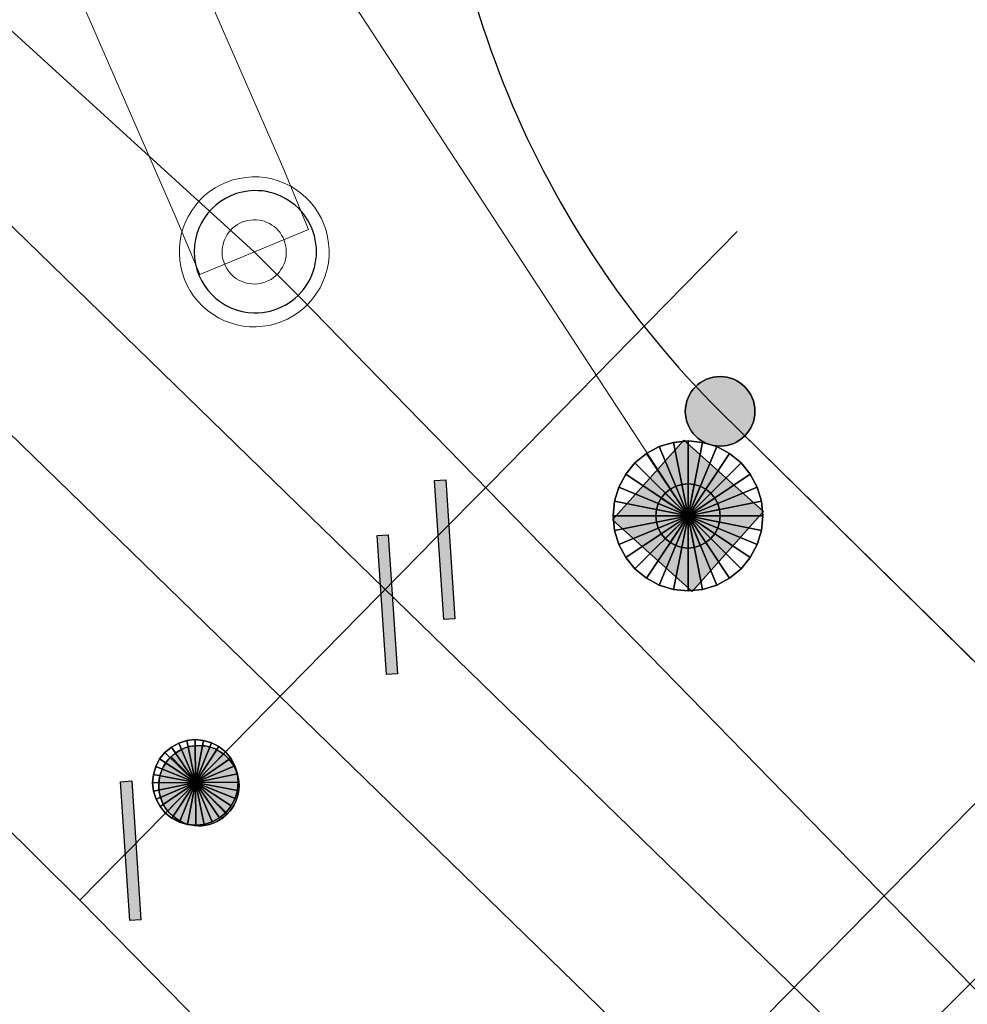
# Model space of a CAD drawing. Header units: metres. Extents: x 2695560 to 2696939, y 1260491 to 1262050.
# Tile 341 of 656: x 2695809.32 to 2695813.74, y 1261077.47 to 1261082.07. Entities that reach past the tile are written whole.
import ezdxf

# ---------------------------------------------------------------- set-up
doc = ezdxf.new("R2010")
doc.units = ezdxf.units.M
doc.linetypes.add('AUSGEZOGEN', pattern=[0])
for name, color, linetype in [('XR$1$AV_Grenzpunkte', 7, 'AUSGEZOGEN'), ('XR$1$AV_Linien (BB)', 7, 'AUSGEZOGEN'), ('XR$1$AW_LK_Schachtdeckel', 24, 'AUSGEZOGEN'), ('XR$1$FM_LK_SW_TRASSEKNOTEN', 94, 'AUSGEZOGEN'), ('XR$1$GA_LK_Absperrarmatur', 32, 'AUSGEZOGEN'), ('XR$1$GA_LK_Rohrleitungsteil', 32, 'AUSGEZOGEN'), ('XR$1$Liegenschaftsgrenzen', 7, 'AUSGEZOGEN'), ('XR$1$PFAV', 255, 'AUSGEZOGEN'), ('XR$1$PFAW', 255, 'AUSGEZOGEN'), ('XR$1$PFGA', 255, 'AUSGEZOGEN')]:
    doc.layers.add(name, color=color, linetype=linetype)
for name, color, linetype, lineweight in [('XR$2$ABW-Linie-M-ungenau-tot', 6, 'AUSGEZOGEN', 18), ('XR$2$ABW-Linie-R-genau', 4, 'AUSGEZOGEN', 18), ('XR$2$ABW-LinieFlaeche-R-genau', 4, 'AUSGEZOGEN', 18), ('XR$2$ABW-Punkt', 6, 'AUSGEZOGEN', 18), ('XR$2$ELE-LinieFlaeche-genau', 1, 'AUSGEZOGEN', 18), ('XR$2$GAS-Linie-genau', 12, 'AUSGEZOGEN', 18), ('XR$2$GAS-Punkt', 12, 'AUSGEZOGEN', 18), ('XR$2$KOM-Flaeche-U-oberirdisch', 91, 'AUSGEZOGEN', 18), ('XR$2$KOM-Linie-U-genau', 91, 'AUSGEZOGEN', 18), ('XR$2$KOM-LinieFlaeche-U-genau', 91, 'AUSGEZOGEN', 18), ('XR$2$WAS-Linie-genau', 5, 'AUSGEZOGEN', 18)]:
    doc.layers.add(name, color=color, linetype=linetype, lineweight=lineweight)

# ---------------------------------------------------------------- blocks, each defined once
blk = doc.blocks.new('COMPLEXOBJECT_245')
at = {"layer": 'XR$1$AV_Linien (BB)', "color": 7, "linetype": 'AUSGEZOGEN', "transparency": 33554687}
blk.add_lwpolyline([(5836.56, 11055.88), (5826.27, 11066.02), (5816.9, 11075.24), (5811.62, 11080.43)], dxfattribs=at)
blk.add_arc((5814.7899, 11083.6254), 4.501, 134.0576, 225.2295, dxfattribs=at)
blk = doc.blocks.new('COMPLEXOBJECT_1245')
at = {"layer": 'XR$1$Liegenschaftsgrenzen', "color": 7, "linetype": 'AUSGEZOGEN', "transparency": 33554687}
blk.add_line((5811.62, 11080.43), (5816.9, 11075.24), dxfattribs=at)
blk.add_arc((5814.7899, 11083.6254), 4.501, 134.0576, 225.2295, dxfattribs=at)
blk = doc.blocks.new('BAV15')
at = {"layer": 'XR$1$PFAV', "transparency": 33554687}
blk.add_hatch(color=7, dxfattribs=at).paths.add_polyline_path([(0.5, 0), (0.49, 0.101), (0.459, 0.197), (0.41, 0.286), (0.344, 0.362), (0.264, 0.424), (0.174, 0.469), (0.076, 0.494), (-0.025, 0.499), (-0.125, 0.484), (-0.22, 0.449), (-0.306, 0.395), (-0.379, 0.326), (-0.437, 0.243), (-0.477, 0.15), (-0.497, 0.051), (-0.497, -0.051), (-0.477, -0.15), (-0.437, -0.243), (-0.379, -0.326), (-0.306, -0.395), (-0.22, -0.449), (-0.125, -0.484), (-0.025, -0.499), (0.076, -0.494), (0.174, -0.469), (0.264, -0.424), (0.344, -0.362), (0.41, -0.286), (0.459, -0.197), (0.49, -0.101)])
at = {"color": 7, "transparency": 33554687}
for start, end in [(90, 270), (270, 90)]:
    blk.add_arc((0, 0), 0.5, start, end, dxfattribs=at)
at = {"layer": 'XR$1$PFAV', "transparency": 33554687}
blk.add_circle((0, 0), 0.5, dxfattribs=at)
blk = doc.blocks.new('BAW2089')
at = {"layer": 'XR$1$PFAW', "transparency": 33554687}
blk.add_hatch(color=7, dxfattribs=at).paths.add_polyline_path([(-0.5, 0.5), (-0.5, -0.5), (0.5, -0.5), (0.5, 0.5)])
at = {"transparency": 33554687}
blk.add_lwpolyline([(-0.5, 0.5), (0.5, 0.5), (0.5, -0.5), (-0.5, -0.5), (-0.5, 0.5)], close=True, dxfattribs=at)
at = {"layer": 'XR$1$PFAW', "transparency": 33554687}
blk.add_lwpolyline([(-0.5, 0.5), (0.5, 0.5), (0.5, -0.5), (-0.5, -0.5), (-0.5, 0.5)], close=True, dxfattribs=at)
blk = doc.blocks.new('BGA2013')
at = {"transparency": 33554687}
blk.add_hatch(color=36, dxfattribs=at).paths.add_polyline_path([(-0.291, -0.4086), (0.3522, 0.3571), (0.291, 0.4086), (-0.3522, -0.3571)])
at = {"color": 32, "transparency": 33554687}
blk.add_lwpolyline([(-0.291, -0.4086), (-0.3522, -0.3571), (0.291, 0.4086), (0.3522, 0.3571), (-0.291, -0.4086)], close=True, dxfattribs=at)
blk = doc.blocks.new('BGA965')
at = {"layer": 'XR$1$PFGA', "transparency": 33554687}
blk.add_hatch(color=7, dxfattribs=at).paths.add_polyline_path([(0.5, 0), (0.49, 0.101), (0.459, 0.197), (0.41, 0.286), (0.344, 0.362), (0.264, 0.424), (0.174, 0.469), (0.076, 0.494), (-0.025, 0.499), (-0.125, 0.484), (-0.22, 0.449), (-0.306, 0.395), (-0.379, 0.326), (-0.437, 0.243), (-0.477, 0.15), (-0.497, 0.051), (-0.497, -0.051), (-0.477, -0.15), (-0.437, -0.243), (-0.379, -0.326), (-0.306, -0.395), (-0.22, -0.449), (-0.125, -0.484), (-0.025, -0.499), (0.076, -0.494), (0.174, -0.469), (0.264, -0.424), (0.344, -0.362), (0.41, -0.286), (0.459, -0.197), (0.49, -0.101)])
at = {"color": 32, "transparency": 33554687}
blk.add_line((0, 0.5), (0, -0.5), dxfattribs=at)
for start, end in [(90, 270), (270, 90)]:
    blk.add_arc((0, 0), 0.5, start, end, dxfattribs=at)
at = {"layer": 'XR$1$PFGA', "transparency": 33554687}
blk.add_circle((0, 0), 0.5, dxfattribs=at)
blk = doc.blocks.new('BWFM16')
at = {"color": 94, "transparency": 33554687}
for start, end in [(91.19481, 268.80519), (268.80519, 91.19481)]:
    blk.add_arc((0.0104, 0), 0.5, start, end, dxfattribs=at)
blk = doc.blocks.new('GAS-ABSPERRORGAN')
at = {"layer": 'XR$2$GAS-Punkt', "linetype": 'AUSGEZOGEN', "lineweight": 25, "transparency": 33554687}
blk.add_line((0, 200, 2500), (0, -200, 2500), dxfattribs=at)
for points in [[(-76.5, 184.8, 2500), (0, 0, 2500), (-111.1, 166.3, 2500)], [(-76.5, 184.8), (0, 0), (-111.1, 166.3)], [(-76.5, 184.8, 2500), (-76.5, 184.8), (-111.1, 166.3), (-111.1, 166.3, 2500)], [(-39, 196.2, 2500), (0, 0, 2500), (-76.5, 184.8, 2500)], [(-39, 196.2), (0, 0), (-76.5, 184.8)], [(-39, 196.2, 2500), (-39, 196.2), (-76.5, 184.8), (-76.5, 184.8, 2500)], [(0, 200, 2500), (0, 0, 2500), (-39, 196.2, 2500)], [(0, 200), (0, 0), (-39, 196.2)], [(0, 200, 2500), (0, 200), (-39, 196.2), (-39, 196.2, 2500)], [(39, 196.2, 2500), (0, 0, 2500), (0, 200, 2500)], [(39, 196.2), (0, 0), (0, 200)], [(39, 196.2, 2500), (39, 196.2), (0, 200), (0, 200, 2500)], [(76.5, 184.8, 2500), (0, 0, 2500), (39, 196.2, 2500)], [(76.5, 184.8), (0, 0), (39, 196.2)], [(111.1, 166.3, 2500), (0, 0, 2500), (76.5, 184.8, 2500)], [(111.1, 166.3), (0, 0), (76.5, 184.8)], [(76.5, 184.8, 2500), (76.5, 184.8), (39, 196.2), (39, 196.2, 2500)], [(111.1, 166.3, 2500), (111.1, 166.3), (76.5, 184.8), (76.5, 184.8, 2500)], [(-141.4, 141.4, 2500), (0, 0, 2500), (-166.3, 111.1, 2500)], [(-141.4, 141.4), (0, 0), (-166.3, 111.1)], [(-141.4, 141.4, 2500), (-141.4, 141.4), (-166.3, 111.1), (-166.3, 111.1, 2500)], [(-111.1, 166.3, 2500), (0, 0, 2500), (-141.4, 141.4, 2500)], [(-111.1, 166.3), (0, 0), (-141.4, 141.4)], [(-111.1, 166.3, 2500), (-111.1, 166.3), (-141.4, 141.4), (-141.4, 141.4, 2500)], [(141.4, 141.4, 2500), (0, 0, 2500), (111.1, 166.3, 2500)], [(141.4, 141.4), (0, 0), (111.1, 166.3)], [(166.3, 111.1, 2500), (0, 0, 2500), (141.4, 141.4, 2500)], [(166.3, 111.1), (0, 0), (141.4, 141.4)], [(141.4, 141.4, 2500), (141.4, 141.4), (111.1, 166.3), (111.1, 166.3, 2500)], [(166.3, 111.1, 2500), (166.3, 111.1), (141.4, 141.4), (141.4, 141.4, 2500)], [(-166.3, 111.1, 2500), (0, 0, 2500), (-184.8, 76.5, 2500)], [(-166.3, 111.1), (0, 0), (-184.8, 76.5)], [(-166.3, 111.1, 2500), (-166.3, 111.1), (-184.8, 76.5), (-184.8, 76.5, 2500)], [(184.8, 76.5, 2500), (0, 0, 2500), (166.3, 111.1, 2500)], [(184.8, 76.5), (0, 0), (166.3, 111.1)], [(184.8, 76.5, 2500), (184.8, 76.5), (166.3, 111.1), (166.3, 111.1, 2500)], [(-184.8, 76.5, 2500), (0, 0, 2500), (-196.2, 39, 2500)], [(-184.8, 76.5), (0, 0), (-196.2, 39)], [(-184.8, 76.5, 2500), (-184.8, 76.5), (-196.2, 39), (-196.2, 39, 2500)], [(196.2, 39, 2500), (0, 0, 2500), (184.8, 76.5, 2500)], [(196.2, 39), (0, 0), (184.8, 76.5)], [(196.2, 39, 2500), (196.2, 39), (184.8, 76.5), (184.8, 76.5, 2500)], [(-196.2, 39, 2500), (0, 0, 2500), (-200, 0, 2500)], [(-196.2, 39), (0, 0), (-200, 0)], [(-196.2, 39, 2500), (-196.2, 39), (-200, 0), (-200, 0, 2500)], [(-200, 0, 2500), (0, 0, 2500), (-196.2, -39, 2500)], [(-200, 0), (0, 0), (-196.2, -39)], [(-196.2, -39, 2500), (0, 0, 2500), (-184.8, -76.5, 2500)], [(-196.2, -39), (0, 0), (-184.8, -76.5)], [(-184.8, -76.5, 2500), (0, 0, 2500), (-166.3, -111.1, 2500)], [(-184.8, -76.5), (0, 0), (-166.3, -111.1)], [(-166.3, -111.1, 2500), (0, 0, 2500), (-141.4, -141.4, 2500)], [(-166.3, -111.1), (0, 0), (-141.4, -141.4)], [(-141.4, -141.4, 2500), (0, 0, 2500), (-111.1, -166.3, 2500)], [(-141.4, -141.4), (0, 0), (-111.1, -166.3)], [(-111.1, -166.3, 2500), (0, 0, 2500), (-76.5, -184.8, 2500)], [(-111.1, -166.3), (0, 0), (-76.5, -184.8)], [(-76.5, -184.8, 2500), (0, 0, 2500), (-39, -196.2, 2500)], [(-76.5, -184.8), (0, 0), (-39, -196.2)], [(-39, -196.2, 2500), (0, 0, 2500), (0, -200, 2500)], [(-39, -196.2), (0, 0), (0, -200)], [(200, 0, 2500), (0, 0, 2500), (196.2, 39, 2500)], [(200, 0), (0, 0), (196.2, 39)], [(0, -200, 2500), (0, 0, 2500), (39, -196.2, 2500)], [(39, -196.2, 2500), (0, 0, 2500), (76.5, -184.8, 2500)], [(76.5, -184.8, 2500), (0, 0, 2500), (111.1, -166.3, 2500)], [(111.1, -166.3, 2500), (0, 0, 2500), (141.4, -141.4, 2500)], [(141.4, -141.4, 2500), (0, 0, 2500), (166.3, -111.1, 2500)], [(166.3, -111.1, 2500), (0, 0, 2500), (184.8, -76.5, 2500)], [(184.8, -76.5, 2500), (0, 0, 2500), (196.2, -39, 2500)], [(196.2, -39, 2500), (0, 0, 2500), (200, 0, 2500)], [(0, -200), (0, 0), (39, -196.2)], [(39, -196.2), (0, 0), (76.5, -184.8)], [(76.5, -184.8), (0, 0), (111.1, -166.3)], [(111.1, -166.3), (0, 0), (141.4, -141.4)], [(141.4, -141.4), (0, 0), (166.3, -111.1)], [(166.3, -111.1), (0, 0), (184.8, -76.5)], [(184.8, -76.5), (0, 0), (196.2, -39)], [(196.2, -39), (0, 0), (200, 0)], [(200, 0, 2500), (200, 0), (196.2, 39), (196.2, 39, 2500)], [(-200, 0, 2500), (-200, 0), (-196.2, -39), (-196.2, -39, 2500)], [(-196.2, -39, 2500), (-196.2, -39), (-184.8, -76.5), (-184.8, -76.5, 2500)], [(184.8, -76.5, 2500), (184.8, -76.5), (196.2, -39), (196.2, -39, 2500)], [(196.2, -39, 2500), (196.2, -39), (200, 0), (200, 0, 2500)], [(-184.8, -76.5, 2500), (-184.8, -76.5), (-166.3, -111.1), (-166.3, -111.1, 2500)], [(166.3, -111.1, 2500), (166.3, -111.1), (184.8, -76.5), (184.8, -76.5, 2500)], [(-166.3, -111.1, 2500), (-166.3, -111.1), (-141.4, -141.4), (-141.4, -141.4, 2500)], [(141.4, -141.4, 2500), (141.4, -141.4), (166.3, -111.1), (166.3, -111.1, 2500)], [(-141.4, -141.4, 2500), (-141.4, -141.4), (-111.1, -166.3), (-111.1, -166.3, 2500)], [(-111.1, -166.3, 2500), (-111.1, -166.3), (-76.5, -184.8), (-76.5, -184.8, 2500)], [(76.5, -184.8, 2500), (76.5, -184.8), (111.1, -166.3), (111.1, -166.3, 2500)], [(111.1, -166.3, 2500), (111.1, -166.3), (141.4, -141.4), (141.4, -141.4, 2500)], [(-76.5, -184.8, 2500), (-76.5, -184.8), (-39, -196.2), (-39, -196.2, 2500)], [(-39, -196.2, 2500), (-39, -196.2), (0, -200), (0, -200, 2500)], [(0, -200, 2500), (0, -200), (39, -196.2), (39, -196.2, 2500)], [(39, -196.2, 2500), (39, -196.2), (76.5, -184.8), (76.5, -184.8, 2500)]]:
    blk.add_3dface(points, dxfattribs=at)
blk = doc.blocks.new('ABW-EINLAUFSCHACHT_RUND')
at = {"layer": 'XR$2$ABW-Linie-M-ungenau-tot', "linetype": 'AUSGEZOGEN', "lineweight": 25, "transparency": 33554687}
for points in [[(-57.4, 138.6, 2500), (0, 0, 2500), (-83.3, 124.7, 2500)], [(-57.4, 138.6), (0, 0), (-83.3, 124.7)], [(-57.4, 138.6, 2500), (-57.4, 138.6), (-83.3, 124.7), (-83.3, 124.7, 2500)], [(-29.3, 147.1, 2500), (0, 0, 2500), (-57.4, 138.6, 2500)], [(-29.3, 147.1), (0, 0), (-57.4, 138.6)], [(-29.3, 147.1, 2500), (-29.3, 147.1), (-57.4, 138.6), (-57.4, 138.6, 2500)], [(0, 150, 2500), (0, 0, 2500), (-29.3, 147.1, 2500)], [(0, 150), (0, 0), (-29.3, 147.1)], [(0, 150, 2500), (0, 150), (-29.3, 147.1), (-29.3, 147.1, 2500)], [(29.3, 147.1, 2500), (0, 0, 2500), (0, 150, 2500)], [(29.3, 147.1), (0, 0), (0, 150)], [(29.3, 147.1, 2500), (29.3, 147.1), (0, 150), (0, 150, 2500)], [(57.4, 138.6, 2500), (0, 0, 2500), (29.3, 147.1, 2500)], [(57.4, 138.6), (0, 0), (29.3, 147.1)], [(83.3, 124.7, 2500), (0, 0, 2500), (57.4, 138.6, 2500)], [(83.3, 124.7), (0, 0), (57.4, 138.6)], [(57.4, 138.6, 2500), (57.4, 138.6), (29.3, 147.1), (29.3, 147.1, 2500)], [(83.3, 124.7, 2500), (83.3, 124.7), (57.4, 138.6), (57.4, 138.6, 2500)], [(-106.1, 106.1, 2500), (0, 0, 2500), (-124.7, 83.3, 2500)], [(-106.1, 106.1), (0, 0), (-124.7, 83.3)], [(-106.1, 106.1, 2500), (-106.1, 106.1), (-124.7, 83.3), (-124.7, 83.3, 2500)], [(-83.3, 124.7, 2500), (0, 0, 2500), (-106.1, 106.1, 2500)], [(-83.3, 124.7), (0, 0), (-106.1, 106.1)], [(-83.3, 124.7, 2500), (-83.3, 124.7), (-106.1, 106.1), (-106.1, 106.1, 2500)], [(106.1, 106.1, 2500), (0, 0, 2500), (83.3, 124.7, 2500)], [(106.1, 106.1), (0, 0), (83.3, 124.7)], [(124.7, 83.3, 2500), (0, 0, 2500), (106.1, 106.1, 2500)], [(124.7, 83.3), (0, 0), (106.1, 106.1)], [(106.1, 106.1, 2500), (106.1, 106.1), (83.3, 124.7), (83.3, 124.7, 2500)], [(124.7, 83.3, 2500), (124.7, 83.3), (106.1, 106.1), (106.1, 106.1, 2500)], [(-138.6, 57.4, 2500), (0, 0, 2500), (-147.1, 29.3, 2500)], [(-138.6, 57.4), (0, 0), (-147.1, 29.3)], [(-138.6, 57.4, 2500), (-138.6, 57.4), (-147.1, 29.3), (-147.1, 29.3, 2500)], [(-124.7, 83.3, 2500), (0, 0, 2500), (-138.6, 57.4, 2500)], [(-124.7, 83.3), (0, 0), (-138.6, 57.4)], [(-124.7, 83.3, 2500), (-124.7, 83.3), (-138.6, 57.4), (-138.6, 57.4, 2500)], [(138.6, 57.4, 2500), (0, 0, 2500), (124.7, 83.3, 2500)], [(138.6, 57.4), (0, 0), (124.7, 83.3)], [(147.1, 29.3, 2500), (0, 0, 2500), (138.6, 57.4, 2500)], [(147.1, 29.3), (0, 0), (138.6, 57.4)], [(138.6, 57.4, 2500), (138.6, 57.4), (124.7, 83.3), (124.7, 83.3, 2500)], [(147.1, 29.3, 2500), (147.1, 29.3), (138.6, 57.4), (138.6, 57.4, 2500)], [(-147.1, 29.3, 2500), (0, 0, 2500), (-150, 0, 2500)], [(-147.1, 29.3), (0, 0), (-150, 0)], [(-147.1, 29.3, 2500), (-147.1, 29.3), (-150, 0), (-150, 0, 2500)], [(-150, 0, 2500), (0, 0, 2500), (-147.1, -29.3, 2500)], [(-150, 0), (0, 0), (-147.1, -29.3)], [(-150, 0, 2500), (-150, 0), (-147.1, -29.3), (-147.1, -29.3, 2500)], [(-147.1, -29.3, 2500), (0, 0, 2500), (-138.6, -57.4, 2500)], [(-147.1, -29.3), (0, 0), (-138.6, -57.4)], [(-138.6, -57.4, 2500), (0, 0, 2500), (-124.7, -83.3, 2500)], [(-138.6, -57.4), (0, 0), (-124.7, -83.3)], [(-124.7, -83.3, 2500), (0, 0, 2500), (-106.1, -106.1, 2500)], [(-124.7, -83.3), (0, 0), (-106.1, -106.1)], [(-106.1, -106.1, 2500), (0, 0, 2500), (-83.3, -124.7, 2500)], [(-106.1, -106.1), (0, 0), (-83.3, -124.7)], [(-83.3, -124.7, 2500), (0, 0, 2500), (-57.4, -138.6, 2500)], [(-83.3, -124.7), (0, 0), (-57.4, -138.6)], [(-57.4, -138.6, 2500), (0, 0, 2500), (-29.3, -147.1, 2500)], [(-57.4, -138.6), (0, 0), (-29.3, -147.1)], [(-29.3, -147.1, 2500), (0, 0, 2500), (0, -150, 2500)], [(-29.3, -147.1), (0, 0), (0, -150)], [(150, 0, 2500), (0, 0, 2500), (147.1, 29.3, 2500)], [(150, 0), (0, 0), (147.1, 29.3)], [(0, -150, 2500), (0, 0, 2500), (29.3, -147.1, 2500)], [(29.3, -147.1, 2500), (0, 0, 2500), (57.4, -138.6, 2500)], [(57.4, -138.6, 2500), (0, 0, 2500), (83.3, -124.7, 2500)], [(83.3, -124.7, 2500), (0, 0, 2500), (106.1, -106.1, 2500)], [(106.1, -106.1, 2500), (0, 0, 2500), (124.7, -83.3, 2500)], [(124.7, -83.3, 2500), (0, 0, 2500), (138.6, -57.4, 2500)], [(138.6, -57.4, 2500), (0, 0, 2500), (147.1, -29.3, 2500)], [(147.1, -29.3, 2500), (0, 0, 2500), (150, 0, 2500)], [(0, -150), (0, 0), (29.3, -147.1)], [(29.3, -147.1), (0, 0), (57.4, -138.6)], [(57.4, -138.6), (0, 0), (83.3, -124.7)], [(83.3, -124.7), (0, 0), (106.1, -106.1)], [(106.1, -106.1), (0, 0), (124.7, -83.3)], [(124.7, -83.3), (0, 0), (138.6, -57.4)], [(138.6, -57.4), (0, 0), (147.1, -29.3)], [(147.1, -29.3), (0, 0), (150, 0)], [(150, 0, 2500), (150, 0), (147.1, 29.3), (147.1, 29.3, 2500)], [(147.1, -29.3, 2500), (147.1, -29.3), (150, 0), (150, 0, 2500)], [(-147.1, -29.3, 2500), (-147.1, -29.3), (-138.6, -57.4), (-138.6, -57.4, 2500)], [(138.6, -57.4, 2500), (138.6, -57.4), (147.1, -29.3), (147.1, -29.3, 2500)], [(-138.6, -57.4, 2500), (-138.6, -57.4), (-124.7, -83.3), (-124.7, -83.3, 2500)], [(-124.7, -83.3, 2500), (-124.7, -83.3), (-106.1, -106.1), (-106.1, -106.1, 2500)], [(106.1, -106.1, 2500), (106.1, -106.1), (124.7, -83.3), (124.7, -83.3, 2500)], [(124.7, -83.3, 2500), (124.7, -83.3), (138.6, -57.4), (138.6, -57.4, 2500)], [(-106.1, -106.1, 2500), (-106.1, -106.1), (-83.3, -124.7), (-83.3, -124.7, 2500)], [(-83.3, -124.7, 2500), (-83.3, -124.7), (-57.4, -138.6), (-57.4, -138.6, 2500)], [(57.4, -138.6, 2500), (57.4, -138.6), (83.3, -124.7), (83.3, -124.7, 2500)], [(83.3, -124.7, 2500), (83.3, -124.7), (106.1, -106.1), (106.1, -106.1, 2500)], [(-57.4, -138.6, 2500), (-57.4, -138.6), (-29.3, -147.1), (-29.3, -147.1, 2500)], [(-29.3, -147.1, 2500), (-29.3, -147.1), (0, -150), (0, -150, 2500)], [(0, -150, 2500), (0, -150), (29.3, -147.1), (29.3, -147.1, 2500)], [(29.3, -147.1, 2500), (29.3, -147.1), (57.4, -138.6), (57.4, -138.6, 2500)]]:
    blk.add_3dface(points, dxfattribs=at)
blk = doc.blocks.new('ABW-DECKEL')
at = {"layer": 'XR$2$ABW-Punkt', "linetype": 'AUSGEZOGEN', "lineweight": 25, "transparency": 33554687}
for points in [[(-133.9, 323.4, 2500), (0, 0, 2500), (-194.4, 291, 2500)], [(-133.9, 323.4), (0, 0), (-194.4, 291)], [(-133.9, 323.4, 2500), (-133.9, 323.4), (-194.4, 291), (-194.4, 291, 2500)], [(-68.3, 343.3, 2500), (0, 0, 2500), (-133.9, 323.4, 2500)], [(-68.3, 343.3), (0, 0), (-133.9, 323.4)], [(-68.3, 343.3, 2500), (-68.3, 343.3), (-133.9, 323.4), (-133.9, 323.4, 2500)], [(0, 350, 2500), (0, 0, 2500), (-68.3, 343.3, 2500)], [(0, 350), (0, 0), (-68.3, 343.3)], [(0, 350, 2500), (0, 350), (-68.3, 343.3), (-68.3, 343.3, 2500)], [(68.3, 343.3, 2500), (0, 0, 2500), (0, 350, 2500)], [(68.3, 343.3), (0, 0), (0, 350)], [(68.3, 343.3, 2500), (68.3, 343.3), (0, 350), (0, 350, 2500)], [(133.9, 323.4, 2500), (0, 0, 2500), (68.3, 343.3, 2500)], [(133.9, 323.4), (0, 0), (68.3, 343.3)], [(194.4, 291, 2500), (0, 0, 2500), (133.9, 323.4, 2500)], [(194.4, 291), (0, 0), (133.9, 323.4)], [(133.9, 323.4, 2500), (133.9, 323.4), (68.3, 343.3), (68.3, 343.3, 2500)], [(194.4, 291, 2500), (194.4, 291), (133.9, 323.4), (133.9, 323.4, 2500)], [(-194.4, 291, 2500), (0, 0, 2500), (-247.5, 247.5, 2500)], [(-194.4, 291), (0, 0), (-247.5, 247.5)], [(-194.4, 291, 2500), (-194.4, 291), (-247.5, 247.5), (-247.5, 247.5, 2500)], [(247.5, 247.5, 2500), (0, 0, 2500), (194.4, 291, 2500)], [(247.5, 247.5), (0, 0), (194.4, 291)], [(247.5, 247.5, 2500), (247.5, 247.5), (194.4, 291), (194.4, 291, 2500)], [(-247.5, 247.5, 2500), (0, 0, 2500), (-291, 194.4, 2500)], [(-247.5, 247.5), (0, 0), (-291, 194.4)], [(-247.5, 247.5, 2500), (-247.5, 247.5), (-291, 194.4), (-291, 194.4, 2500)], [(291, 194.4, 2500), (0, 0, 2500), (247.5, 247.5, 2500)], [(291, 194.4), (0, 0), (247.5, 247.5)], [(291, 194.4, 2500), (291, 194.4), (247.5, 247.5), (247.5, 247.5, 2500)], [(-291, 194.4, 2500), (0, 0, 2500), (-323.4, 133.9, 2500)], [(-291, 194.4), (0, 0), (-323.4, 133.9)], [(-291, 194.4, 2500), (-291, 194.4), (-323.4, 133.9), (-323.4, 133.9, 2500)], [(323.4, 133.9, 2500), (0, 0, 2500), (291, 194.4, 2500)], [(323.4, 133.9), (0, 0), (291, 194.4)], [(323.4, 133.9, 2500), (323.4, 133.9), (291, 194.4), (291, 194.4, 2500)], [(-323.4, 133.9, 2500), (0, 0, 2500), (-343.3, 68.3, 2500)], [(-323.4, 133.9), (0, 0), (-343.3, 68.3)], [(-323.4, 133.9, 2500), (-323.4, 133.9), (-343.3, 68.3), (-343.3, 68.3, 2500)], [(343.3, 68.3, 2500), (0, 0, 2500), (323.4, 133.9, 2500)], [(343.3, 68.3), (0, 0), (323.4, 133.9)], [(343.3, 68.3, 2500), (343.3, 68.3), (323.4, 133.9), (323.4, 133.9, 2500)], [(-343.3, 68.3, 2500), (0, 0, 2500), (-350, 0, 2500)], [(-343.3, 68.3), (0, 0), (-350, 0)], [(-343.3, 68.3, 2500), (-343.3, 68.3), (-350, 0), (-350, 0, 2500)], [(350, 0, 2500), (0, 0, 2500), (343.3, 68.3, 2500)], [(350, 0), (0, 0), (343.3, 68.3)], [(350, 0, 2500), (350, 0), (343.3, 68.3), (343.3, 68.3, 2500)], [(-350, 0, 2500), (0, 0, 2500), (-343.3, -68.3, 2500)], [(-350, 0), (0, 0), (-343.3, -68.3)], [(-343.3, -68.3, 2500), (0, 0, 2500), (-323.4, -133.9, 2500)], [(-343.3, -68.3), (0, 0), (-323.4, -133.9)], [(-323.4, -133.9, 2500), (0, 0, 2500), (-291, -194.4, 2500)], [(-323.4, -133.9), (0, 0), (-291, -194.4)], [(-291, -194.4, 2500), (0, 0, 2500), (-247.5, -247.5, 2500)], [(-291, -194.4), (0, 0), (-247.5, -247.5)], [(-247.5, -247.5, 2500), (0, 0, 2500), (-194.4, -291, 2500)], [(-247.5, -247.5), (0, 0), (-194.4, -291)], [(-194.4, -291, 2500), (0, 0, 2500), (-133.9, -323.4, 2500)], [(-194.4, -291), (0, 0), (-133.9, -323.4)], [(-133.9, -323.4, 2500), (0, 0, 2500), (-68.3, -343.3, 2500)], [(-133.9, -323.4), (0, 0), (-68.3, -343.3)], [(-68.3, -343.3, 2500), (0, 0, 2500), (0, -350, 2500)], [(-68.3, -343.3), (0, 0), (0, -350)], [(0, -350, 2500), (0, 0, 2500), (68.3, -343.3, 2500)], [(68.3, -343.3, 2500), (0, 0, 2500), (133.9, -323.4, 2500)], [(133.9, -323.4, 2500), (0, 0, 2500), (194.4, -291, 2500)], [(194.4, -291, 2500), (0, 0, 2500), (247.5, -247.5, 2500)], [(247.5, -247.5, 2500), (0, 0, 2500), (291, -194.4, 2500)], [(291, -194.4, 2500), (0, 0, 2500), (323.4, -133.9, 2500)], [(323.4, -133.9, 2500), (0, 0, 2500), (343.3, -68.3, 2500)], [(343.3, -68.3, 2500), (0, 0, 2500), (350, 0, 2500)], [(0, -350), (0, 0), (68.3, -343.3)], [(68.3, -343.3), (0, 0), (133.9, -323.4)], [(133.9, -323.4), (0, 0), (194.4, -291)], [(194.4, -291), (0, 0), (247.5, -247.5)], [(247.5, -247.5), (0, 0), (291, -194.4)], [(291, -194.4), (0, 0), (323.4, -133.9)], [(323.4, -133.9), (0, 0), (343.3, -68.3)], [(343.3, -68.3), (0, 0), (350, 0)], [(-350, 0, 2500), (-350, 0), (-343.3, -68.3), (-343.3, -68.3, 2500)], [(343.3, -68.3, 2500), (343.3, -68.3), (350, 0), (350, 0, 2500)], [(-343.3, -68.3, 2500), (-343.3, -68.3), (-323.4, -133.9), (-323.4, -133.9, 2500)], [(323.4, -133.9, 2500), (323.4, -133.9), (343.3, -68.3), (343.3, -68.3, 2500)], [(-323.4, -133.9, 2500), (-323.4, -133.9), (-291, -194.4), (-291, -194.4, 2500)], [(291, -194.4, 2500), (291, -194.4), (323.4, -133.9), (323.4, -133.9, 2500)], [(-291, -194.4, 2500), (-291, -194.4), (-247.5, -247.5), (-247.5, -247.5, 2500)], [(247.5, -247.5, 2500), (247.5, -247.5), (291, -194.4), (291, -194.4, 2500)], [(-247.5, -247.5, 2500), (-247.5, -247.5), (-194.4, -291), (-194.4, -291, 2500)], [(194.4, -291, 2500), (194.4, -291), (247.5, -247.5), (247.5, -247.5, 2500)], [(-194.4, -291, 2500), (-194.4, -291), (-133.9, -323.4), (-133.9, -323.4, 2500)], [(133.9, -323.4, 2500), (133.9, -323.4), (194.4, -291), (194.4, -291, 2500)], [(-133.9, -323.4, 2500), (-133.9, -323.4), (-68.3, -343.3), (-68.3, -343.3, 2500)], [(-68.3, -343.3, 2500), (-68.3, -343.3), (0, -350), (0, -350, 2500)], [(0, -350, 2500), (0, -350), (68.3, -343.3), (68.3, -343.3, 2500)], [(68.3, -343.3, 2500), (68.3, -343.3), (133.9, -323.4), (133.9, -323.4, 2500)]]:
    blk.add_3dface(points, dxfattribs=at)

msp = doc.modelspace()

# ---------------------------------------------------------------- linework, layer by layer
at = {"layer": 'XR$2$ABW-Linie-R-genau', "linetype": 'AUSGEZOGEN', "transparency": 33554687}
msp.add_line((2695812.44, 1261079.752), (2695810.17, 1261083.228), dxfattribs=at)
at = {"layer": 'XR$2$ABW-LinieFlaeche-R-genau', "linetype": 'AUSGEZOGEN', "transparency": 33554687}
msp.add_lwpolyline([(2695837.527, 1261052.6621), (2695799.788, 1261089.3601), (2695800.276, 1261089.8619), (2695838.015, 1261053.1639), (2695837.527, 1261052.6621)], close=True, dxfattribs=at)
at = {"layer": 'XR$2$ELE-LinieFlaeche-genau', "linetype": 'AUSGEZOGEN', "transparency": 33554687}
msp.add_lwpolyline([(2695811.3477, 1261075.1533), (2695814.4821, 1261078.2926), (2695814.8359, 1261077.9394), (2695811.6903, 1261074.7887)], dxfattribs=at)
at = {"layer": 'XR$2$GAS-Linie-genau', "linetype": 'AUSGEZOGEN', "transparency": 33554687}
for p, q in [((2695811.514, 1261079.904), (2695812.67, 1261081.08)), ((2695807.207, 1261080.326), (2695809.6, 1261077.959)), ((2695811.514, 1261079.904), (2695811.255, 1261079.642)), ((2695811.255, 1261079.642), (2695811.193, 1261079.578)), ((2695811.193, 1261079.578), (2695810.995, 1261079.377)), ((2695810.995, 1261079.377), (2695810.14, 1261078.508)), ((2695810.14, 1261078.508), (2695809.832, 1261078.194)), ((2695809.832, 1261078.194), (2695809.782, 1261078.144)), ((2695809.782, 1261078.144), (2695809.6, 1261077.959)), ((2695809.6, 1261077.959), (2695810.67, 1261076.869))]:
    msp.add_line(p, q, dxfattribs=at)
at = {"layer": 'XR$2$KOM-Flaeche-U-oberirdisch', "transparency": 33554687}
for points in [[(2695810.116, 1261080.802), (2695810.101, 1261080.828), (2695810.089, 1261080.856), (2695810.079, 1261080.885), (2695810.071, 1261080.915), (2695810.067, 1261080.945), (2695810.065, 1261080.975), (2695810.065, 1261081.006), (2695810.068, 1261081.036), (2695810.074, 1261081.066), (2695810.083, 1261081.096), (2695810.093, 1261081.124), (2695810.107, 1261081.151), (2695810.123, 1261081.178), (2695810.141, 1261081.202), (2695810.161, 1261081.225), (2695810.183, 1261081.247), (2695810.206, 1261081.266), (2695810.232, 1261081.283), (2695810.258, 1261081.298), (2695810.286, 1261081.31), (2695810.315, 1261081.32), (2695810.345, 1261081.327), (2695810.375, 1261081.332), (2695810.405, 1261081.334), (2695810.436, 1261081.334), (2695810.466, 1261081.331), (2695810.496, 1261081.325), (2695810.526, 1261081.316), (2695810.554, 1261081.305), (2695810.582, 1261081.292), (2695810.608, 1261081.276), (2695810.632, 1261081.258), (2695810.655, 1261081.238), (2695810.677, 1261081.216), (2695810.696, 1261081.193), (2695810.713, 1261081.167), (2695810.728, 1261081.14), (2695810.74, 1261081.113), (2695810.75, 1261081.084), (2695810.757, 1261081.054), (2695810.762, 1261081.024), (2695810.764, 1261080.993), (2695810.764, 1261080.963), (2695810.761, 1261080.933), (2695810.755, 1261080.903), (2695810.746, 1261080.873), (2695810.735, 1261080.845), (2695810.722, 1261080.817), (2695810.706, 1261080.791), (2695810.688, 1261080.766), (2695810.668, 1261080.743), (2695810.646, 1261080.722), (2695810.623, 1261080.703), (2695810.597, 1261080.686), (2695810.57, 1261080.671), (2695810.543, 1261080.659), (2695810.514, 1261080.649), (2695810.484, 1261080.641), (2695810.454, 1261080.637), (2695810.423, 1261080.635), (2695810.393, 1261080.635), (2695810.363, 1261080.638), (2695810.333, 1261080.644), (2695810.303, 1261080.653), (2695810.275, 1261080.663), (2695810.247, 1261080.677), (2695810.221, 1261080.693), (2695810.196, 1261080.711), (2695810.173, 1261080.731), (2695810.152, 1261080.753), (2695810.133, 1261080.776), (2695810.116, 1261080.802)], [(2695810.542, 1261081.063), (2695810.535, 1261081.074), (2695810.527, 1261081.084), (2695810.518, 1261081.093), (2695810.508, 1261081.102), (2695810.497, 1261081.109), (2695810.486, 1261081.116), (2695810.474, 1261081.122), (2695810.462, 1261081.127), (2695810.449, 1261081.13), (2695810.437, 1261081.133), (2695810.424, 1261081.134), (2695810.411, 1261081.134), (2695810.397, 1261081.133), (2695810.385, 1261081.131), (2695810.372, 1261081.128), (2695810.359, 1261081.124), (2695810.348, 1261081.119), (2695810.336, 1261081.112), (2695810.325, 1261081.105), (2695810.315, 1261081.097), (2695810.306, 1261081.088), (2695810.297, 1261081.078), (2695810.289, 1261081.067), (2695810.283, 1261081.056), (2695810.277, 1261081.044), (2695810.272, 1261081.032), (2695810.269, 1261081.019), (2695810.266, 1261081.007), (2695810.265, 1261080.994), (2695810.264, 1261080.981), (2695810.265, 1261080.967), (2695810.267, 1261080.955), (2695810.271, 1261080.942), (2695810.275, 1261080.929), (2695810.28, 1261080.918), (2695810.286, 1261080.906), (2695810.294, 1261080.895), (2695810.302, 1261080.885), (2695810.311, 1261080.876), (2695810.321, 1261080.867), (2695810.332, 1261080.859), (2695810.343, 1261080.853), (2695810.355, 1261080.847), (2695810.367, 1261080.842), (2695810.379, 1261080.839), (2695810.392, 1261080.836), (2695810.405, 1261080.835), (2695810.418, 1261080.834), (2695810.431, 1261080.835), (2695810.444, 1261080.837), (2695810.457, 1261080.841), (2695810.469, 1261080.845), (2695810.481, 1261080.85), (2695810.493, 1261080.856), (2695810.504, 1261080.864), (2695810.514, 1261080.872), (2695810.523, 1261080.881), (2695810.532, 1261080.891), (2695810.539, 1261080.902), (2695810.546, 1261080.913), (2695810.552, 1261080.925), (2695810.557, 1261080.937), (2695810.56, 1261080.949), (2695810.563, 1261080.962), (2695810.564, 1261080.975), (2695810.564, 1261080.988), (2695810.563, 1261081.001), (2695810.561, 1261081.014), (2695810.558, 1261081.027), (2695810.554, 1261081.039), (2695810.549, 1261081.051), (2695810.542, 1261081.063)]]:
    msp.add_lwpolyline(points, close=True, dxfattribs=at)
at = {"layer": 'XR$2$KOM-Linie-U-genau', "linetype": 'AUSGEZOGEN', "transparency": 33554687}
for points in [[(2695810.414, 1261080.984), (2695808.172, 1261083.026), (2695803.812, 1261079.232)], [(2695810.414, 1261080.984), (2695810.627, 1261080.773), (2695814.208, 1261077.106)]]:
    msp.add_lwpolyline(points, dxfattribs=at)
at = {"layer": 'XR$2$KOM-LinieFlaeche-U-genau', "linetype": 'AUSGEZOGEN', "transparency": 33554687}
msp.add_lwpolyline([(2695808.558, 1261087.5166), (2695808.3448, 1261086.4185), (2695808.3413, 1261086.4249), (2695810.552, 1261081.3688), (2695810.668, 1261081.0894), (2695810.16, 1261080.8786), (2695810.046, 1261081.1532), (2695807.8467, 1261086.1831), (2695807.7672, 1261086.3295), (2695808.018, 1261087.6214), (2695808.558, 1261087.5166)], close=True, dxfattribs=at)
at = {"layer": 'XR$2$WAS-Linie-genau', "linetype": 'AUSGEZOGEN', "transparency": 33554687}
msp.add_lwpolyline([(2695811.263, 1261075.852), (2695814.247, 1261078.883), (2695817.524, 1261082.031)], dxfattribs=at)

# ---------------------------------------------------------------- block references
at = {"layer": 'XR$1$AV_Grenzpunkte', "color": 7, "linetype": 'AUSGEZOGEN', "lineweight": -3, "transparency": 33554687, "xscale": 0.3249999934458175, "yscale": 0.3249999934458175}
msp.add_blockref('BAV15', (2695812.59, 1261080.24), dxfattribs=at)
at = {"layer": 'XR$1$AV_Linien (BB)', "color": 7, "linetype": 'AUSGEZOGEN', "lineweight": -3, "transparency": 33554687}
msp.add_blockref('COMPLEXOBJECT_245', (2690000.97, 1249999.81), dxfattribs=at)
at = {"layer": 'XR$1$AW_LK_Schachtdeckel', "color": 24, "linetype": 'AUSGEZOGEN', "lineweight": -3, "transparency": 33554687, "xscale": 0.5000000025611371, "yscale": 0.5000000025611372, "rotation": 318.109725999}
msp.add_blockref('BAW2089', (2695812.44, 1261079.753), dxfattribs=at)
at = {"layer": 'XR$1$FM_LK_SW_TRASSEKNOTEN', "color": 94, "linetype": 'AUSGEZOGEN', "lineweight": -3, "transparency": 33554687, "xscale": 0.5706289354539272, "yscale": 0.5706289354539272}
msp.add_blockref('BWFM16', (2695810.414, 1261080.985), dxfattribs=at)
at = {"layer": 'XR$1$GA_LK_Absperrarmatur', "color": 32, "linetype": 'AUSGEZOGEN', "lineweight": -3, "transparency": 33554687, "xscale": 0.3749999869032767, "yscale": 0.3749999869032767, "rotation": 223.8128999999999}
msp.add_blockref('BGA965', (2695810.156, 1261078.493), dxfattribs=at)
at = {"layer": 'XR$1$GA_LK_Rohrleitungsteil', "color": 32, "linetype": 'AUSGEZOGEN', "lineweight": -3, "transparency": 33554687, "xscale": 0.6499999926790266, "yscale": 0.6499999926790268, "rotation": 223.8128999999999}
for p in [(2695811.304, 1261079.595), (2695811.036, 1261079.338), (2695809.838, 1261078.189)]:
    msp.add_blockref('BGA2013', p, dxfattribs=at)
at = {"layer": 'XR$1$Liegenschaftsgrenzen', "color": 7, "linetype": 'AUSGEZOGEN', "lineweight": -3, "transparency": 33554687}
msp.add_blockref('COMPLEXOBJECT_1245', (2690000.97, 1249999.81), dxfattribs=at)
at = {"layer": 'XR$2$ABW-Punkt', "color": 6, "linetype": 'AUSGEZOGEN', "lineweight": 18, "transparency": 33554687, "xscale": 0.001, "yscale": 0.001, "zscale": 0.001, "rotation": 360}
for name in ['ABW-DECKEL', 'ABW-EINLAUFSCHACHT_RUND']:
    msp.add_blockref(name, (2695812.44, 1261079.752), dxfattribs=at)
at = {"layer": 'XR$2$GAS-Punkt', "color": 12, "linetype": 'AUSGEZOGEN', "lineweight": 18, "transparency": 33554687, "xscale": 0.0009999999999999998, "yscale": 0.001, "zscale": 0.001, "rotation": 135.5}
msp.add_blockref('GAS-ABSPERRORGAN', (2695810.14, 1261078.508), dxfattribs=at)

doc.saveas('drawing.dxf')
